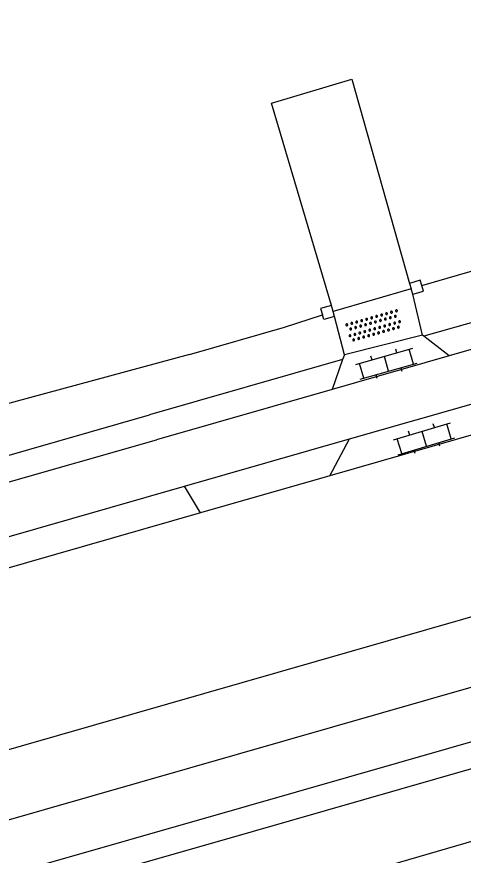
# Model space of a CAD drawing. Extents: x 124000 to 129000, y 395500 to 397503.
# Drawn here: x 128078.27 to 128095.57, y 395768.96 to 395801.43 of the extents above; entities that cross this region are included whole.
import ezdxf

# ---------------------------------------------------------------- set-up
doc = ezdxf.new("R2010")
doc.units = 0
for name, color, linetype in [('gg-afsc-draadraster', 7, 'Continuous'), ('gg-afsc-hekwerk', 7, 'Continuous'), ('gg-afsc-lijn draadraster', 7, 'Continuous'), ('gg-afsc-muur', 7, 'Continuous'), ('gg-knt-onverhard', 7, 'Continuous'), ('gg-knt-verharding', 7, 'Continuous'), ('gt-grn-groengrens', 7, 'Continuous'), ('gt-grn-groengrens NZ', 7, 'Continuous'), ('gt-symb-klinker verharding', 7, 'Continuous'), ('gt-symb-overige verharding', 7, 'Continuous')]:
    doc.layers.add(name, color=color, linetype=linetype)

# ---------------------------------------------------------------- blocks, each defined once
blk = doc.blocks.new('gt0-KL1')
at = {"layer": 'gt-symb-klinker verharding'}
for p, q in [((-0.5, 0.3), (-0.5, 0.45)), ((0.5, 0.3), (0.5, 0.45)), ((-1.15, 0.3), (1.15, 0.3)), ((-1, -0.3), (-1, 0.3)), ((0, -0.3), (0, 0.3)), ((1, -0.3), (1, 0.3)), ((-1.15, -0.3), (1.15, -0.3)), ((-0.5, -0.45), (-0.5, -0.3)), ((0.5, -0.45), (0.5, -0.3))]:
    blk.add_line(p, q, dxfattribs=at)
blk = doc.blocks.new('gt0-OVH')
at = {"layer": 'gt-symb-overige verharding'}
for points in [[(-0.972, 0.298), (-0.967, 0.308), (-0.965, 0.319), (-0.966, 0.33), (-0.971, 0.34), (-0.978, 0.348), (-0.988, 0.353), (-0.999, 0.355), (-1.01, 0.354), (-1.02, 0.349), (-1.028, 0.342), (-1.033, 0.332), (-1.035, 0.321), (-1.034, 0.31), (-1.029, 0.3), (-1.022, 0.292), (-1.012, 0.287), (-1.001, 0.285), (-0.99, 0.286), (-0.98, 0.291)], [(-0.772, 0.298), (-0.767, 0.308), (-0.765, 0.319), (-0.766, 0.33), (-0.771, 0.34), (-0.778, 0.348), (-0.788, 0.353), (-0.799, 0.355), (-0.81, 0.354), (-0.82, 0.349), (-0.828, 0.342), (-0.833, 0.332), (-0.835, 0.321), (-0.834, 0.31), (-0.829, 0.3), (-0.822, 0.292), (-0.812, 0.287), (-0.801, 0.285), (-0.79, 0.286), (-0.78, 0.291)], [(-0.572, 0.298), (-0.567, 0.308), (-0.565, 0.319), (-0.566, 0.33), (-0.571, 0.34), (-0.578, 0.348), (-0.588, 0.353), (-0.599, 0.355), (-0.61, 0.354), (-0.62, 0.349), (-0.628, 0.342), (-0.633, 0.332), (-0.635, 0.321), (-0.634, 0.31), (-0.629, 0.3), (-0.622, 0.292), (-0.612, 0.287), (-0.601, 0.285), (-0.59, 0.286), (-0.58, 0.291)], [(-0.372, 0.298), (-0.367, 0.308), (-0.365, 0.319), (-0.366, 0.33), (-0.371, 0.34), (-0.378, 0.348), (-0.388, 0.353), (-0.399, 0.355), (-0.41, 0.354), (-0.42, 0.349), (-0.428, 0.342), (-0.433, 0.332), (-0.435, 0.321), (-0.434, 0.31), (-0.429, 0.3), (-0.422, 0.292), (-0.412, 0.287), (-0.401, 0.285), (-0.39, 0.286), (-0.38, 0.291)], [(-0.172, 0.298), (-0.167, 0.308), (-0.165, 0.319), (-0.166, 0.33), (-0.171, 0.34), (-0.178, 0.348), (-0.188, 0.353), (-0.199, 0.355), (-0.21, 0.354), (-0.22, 0.349), (-0.228, 0.342), (-0.233, 0.332), (-0.235, 0.321), (-0.234, 0.31), (-0.229, 0.3), (-0.222, 0.292), (-0.212, 0.287), (-0.201, 0.285), (-0.19, 0.286), (-0.18, 0.291)], [(0.028, 0.298), (0.033, 0.308), (0.035, 0.319), (0.034, 0.33), (0.029, 0.34), (0.022, 0.348), (0.012, 0.353), (0.001, 0.355), (-0.01, 0.354), (-0.02, 0.349), (-0.028, 0.342), (-0.033, 0.332), (-0.035, 0.321), (-0.034, 0.31), (-0.029, 0.3), (-0.022, 0.292), (-0.012, 0.287), (-0.001, 0.285), (0.01, 0.286), (0.02, 0.291)], [(0.228, 0.298), (0.233, 0.308), (0.235, 0.319), (0.234, 0.33), (0.229, 0.34), (0.222, 0.348), (0.212, 0.353), (0.201, 0.355), (0.19, 0.354), (0.18, 0.349), (0.172, 0.342), (0.167, 0.332), (0.165, 0.321), (0.166, 0.31), (0.171, 0.3), (0.178, 0.292), (0.188, 0.287), (0.199, 0.285), (0.21, 0.286), (0.22, 0.291)], [(0.428, 0.298), (0.433, 0.308), (0.435, 0.319), (0.434, 0.33), (0.429, 0.34), (0.422, 0.348), (0.412, 0.353), (0.401, 0.355), (0.39, 0.354), (0.38, 0.349), (0.372, 0.342), (0.367, 0.332), (0.365, 0.321), (0.366, 0.31), (0.371, 0.3), (0.378, 0.292), (0.388, 0.287), (0.399, 0.285), (0.41, 0.286), (0.42, 0.291)], [(0.628, 0.298), (0.633, 0.308), (0.635, 0.319), (0.634, 0.33), (0.629, 0.34), (0.622, 0.348), (0.612, 0.353), (0.601, 0.355), (0.59, 0.354), (0.58, 0.349), (0.572, 0.342), (0.567, 0.332), (0.565, 0.321), (0.566, 0.31), (0.571, 0.3), (0.578, 0.292), (0.588, 0.287), (0.599, 0.285), (0.61, 0.286), (0.62, 0.291)], [(0.828, 0.298), (0.833, 0.308), (0.835, 0.319), (0.834, 0.33), (0.829, 0.34), (0.822, 0.348), (0.812, 0.353), (0.801, 0.355), (0.79, 0.354), (0.78, 0.349), (0.772, 0.342), (0.767, 0.332), (0.765, 0.321), (0.766, 0.31), (0.771, 0.3), (0.778, 0.292), (0.788, 0.287), (0.799, 0.285), (0.81, 0.286), (0.82, 0.291)], [(1.028, 0.298), (1.033, 0.308), (1.035, 0.319), (1.034, 0.33), (1.029, 0.34), (1.022, 0.348), (1.012, 0.353), (1.001, 0.355), (0.99, 0.354), (0.98, 0.349), (0.972, 0.342), (0.967, 0.332), (0.965, 0.321), (0.966, 0.31), (0.971, 0.3), (0.978, 0.292), (0.988, 0.287), (0.999, 0.285), (1.01, 0.286), (1.02, 0.291)], [(-0.872, 0.106), (-0.867, 0.116), (-0.865, 0.126), (-0.866, 0.137), (-0.871, 0.147), (-0.878, 0.156), (-0.888, 0.161), (-0.899, 0.163), (-0.91, 0.162), (-0.92, 0.157), (-0.928, 0.15), (-0.933, 0.14), (-0.935, 0.129), (-0.934, 0.118), (-0.929, 0.108), (-0.922, 0.1), (-0.912, 0.095), (-0.901, 0.092), (-0.89, 0.094), (-0.88, 0.098)], [(-0.672, 0.106), (-0.667, 0.116), (-0.665, 0.126), (-0.666, 0.137), (-0.671, 0.147), (-0.678, 0.156), (-0.688, 0.161), (-0.699, 0.163), (-0.71, 0.162), (-0.72, 0.157), (-0.728, 0.15), (-0.733, 0.14), (-0.735, 0.129), (-0.734, 0.118), (-0.729, 0.108), (-0.722, 0.1), (-0.712, 0.095), (-0.701, 0.092), (-0.69, 0.094), (-0.68, 0.098)], [(-0.472, 0.106), (-0.467, 0.116), (-0.465, 0.126), (-0.466, 0.137), (-0.471, 0.147), (-0.478, 0.156), (-0.488, 0.161), (-0.499, 0.163), (-0.51, 0.162), (-0.52, 0.157), (-0.528, 0.15), (-0.533, 0.14), (-0.535, 0.129), (-0.534, 0.118), (-0.529, 0.108), (-0.522, 0.1), (-0.512, 0.095), (-0.501, 0.092), (-0.49, 0.094), (-0.48, 0.098)], [(-0.272, 0.106), (-0.267, 0.116), (-0.265, 0.126), (-0.266, 0.137), (-0.271, 0.147), (-0.278, 0.156), (-0.288, 0.161), (-0.299, 0.163), (-0.31, 0.162), (-0.32, 0.157), (-0.328, 0.15), (-0.333, 0.14), (-0.335, 0.129), (-0.334, 0.118), (-0.329, 0.108), (-0.322, 0.1), (-0.312, 0.095), (-0.301, 0.092), (-0.29, 0.094), (-0.28, 0.098)], [(-0.072, 0.106), (-0.067, 0.116), (-0.065, 0.126), (-0.066, 0.137), (-0.071, 0.147), (-0.078, 0.156), (-0.088, 0.161), (-0.099, 0.163), (-0.11, 0.162), (-0.12, 0.157), (-0.128, 0.15), (-0.133, 0.14), (-0.135, 0.129), (-0.134, 0.118), (-0.129, 0.108), (-0.122, 0.1), (-0.112, 0.095), (-0.101, 0.092), (-0.09, 0.094), (-0.08, 0.098)], [(0.128, 0.106), (0.133, 0.116), (0.135, 0.126), (0.134, 0.137), (0.129, 0.147), (0.122, 0.156), (0.112, 0.161), (0.101, 0.163), (0.09, 0.162), (0.08, 0.157), (0.072, 0.15), (0.067, 0.14), (0.065, 0.129), (0.066, 0.118), (0.071, 0.108), (0.078, 0.1), (0.088, 0.095), (0.099, 0.092), (0.11, 0.094), (0.12, 0.098)], [(0.328, 0.106), (0.333, 0.116), (0.335, 0.126), (0.334, 0.137), (0.329, 0.147), (0.322, 0.156), (0.312, 0.161), (0.301, 0.163), (0.29, 0.162), (0.28, 0.157), (0.272, 0.15), (0.267, 0.14), (0.265, 0.129), (0.266, 0.118), (0.271, 0.108), (0.278, 0.1), (0.288, 0.095), (0.299, 0.092), (0.31, 0.094), (0.32, 0.098)], [(0.528, 0.106), (0.533, 0.116), (0.535, 0.126), (0.534, 0.137), (0.529, 0.147), (0.522, 0.156), (0.512, 0.161), (0.501, 0.163), (0.49, 0.162), (0.48, 0.157), (0.472, 0.15), (0.467, 0.14), (0.465, 0.129), (0.466, 0.118), (0.471, 0.108), (0.478, 0.1), (0.488, 0.095), (0.499, 0.092), (0.51, 0.094), (0.52, 0.098)], [(0.728, 0.106), (0.733, 0.116), (0.735, 0.126), (0.734, 0.137), (0.729, 0.147), (0.722, 0.156), (0.712, 0.161), (0.701, 0.163), (0.69, 0.162), (0.68, 0.157), (0.672, 0.15), (0.667, 0.14), (0.665, 0.129), (0.666, 0.118), (0.671, 0.108), (0.678, 0.1), (0.688, 0.095), (0.699, 0.092), (0.71, 0.094), (0.72, 0.098)], [(0.928, 0.106), (0.933, 0.116), (0.935, 0.126), (0.934, 0.137), (0.929, 0.147), (0.922, 0.156), (0.912, 0.161), (0.901, 0.163), (0.89, 0.162), (0.88, 0.157), (0.872, 0.15), (0.867, 0.14), (0.865, 0.129), (0.866, 0.118), (0.871, 0.108), (0.878, 0.1), (0.888, 0.095), (0.899, 0.092), (0.91, 0.094), (0.92, 0.098)], [(-0.972, -0.142), (-0.967, -0.132), (-0.965, -0.121), (-0.966, -0.11), (-0.971, -0.1), (-0.978, -0.092), (-0.988, -0.087), (-0.999, -0.085), (-1.01, -0.086), (-1.02, -0.091), (-1.028, -0.098), (-1.033, -0.108), (-1.035, -0.119), (-1.034, -0.13), (-1.029, -0.14), (-1.022, -0.148), (-1.012, -0.153), (-1.001, -0.155), (-0.99, -0.154), (-0.98, -0.149)], [(-0.872, -0.334), (-0.867, -0.324), (-0.865, -0.314), (-0.866, -0.303), (-0.871, -0.293), (-0.878, -0.284), (-0.888, -0.279), (-0.899, -0.277), (-0.91, -0.278), (-0.92, -0.283), (-0.928, -0.29), (-0.933, -0.3), (-0.935, -0.311), (-0.934, -0.322), (-0.929, -0.332), (-0.922, -0.34), (-0.912, -0.345), (-0.901, -0.348), (-0.89, -0.346), (-0.88, -0.342)], [(-0.772, -0.142), (-0.767, -0.132), (-0.765, -0.121), (-0.766, -0.11), (-0.771, -0.1), (-0.778, -0.092), (-0.788, -0.087), (-0.799, -0.085), (-0.81, -0.086), (-0.82, -0.091), (-0.828, -0.098), (-0.833, -0.108), (-0.835, -0.119), (-0.834, -0.13), (-0.829, -0.14), (-0.822, -0.148), (-0.812, -0.153), (-0.801, -0.155), (-0.79, -0.154), (-0.78, -0.149)], [(-0.672, -0.334), (-0.667, -0.324), (-0.665, -0.314), (-0.666, -0.303), (-0.671, -0.293), (-0.678, -0.284), (-0.688, -0.279), (-0.699, -0.277), (-0.71, -0.278), (-0.72, -0.283), (-0.728, -0.29), (-0.733, -0.3), (-0.735, -0.311), (-0.734, -0.322), (-0.729, -0.332), (-0.722, -0.34), (-0.712, -0.345), (-0.701, -0.348), (-0.69, -0.346), (-0.68, -0.342)], [(-0.572, -0.142), (-0.567, -0.132), (-0.565, -0.121), (-0.566, -0.11), (-0.571, -0.1), (-0.578, -0.092), (-0.588, -0.087), (-0.599, -0.085), (-0.61, -0.086), (-0.62, -0.091), (-0.628, -0.098), (-0.633, -0.108), (-0.635, -0.119), (-0.634, -0.13), (-0.629, -0.14), (-0.622, -0.148), (-0.612, -0.153), (-0.601, -0.155), (-0.59, -0.154), (-0.58, -0.149)], [(-0.472, -0.334), (-0.467, -0.324), (-0.465, -0.314), (-0.466, -0.303), (-0.471, -0.293), (-0.478, -0.284), (-0.488, -0.279), (-0.499, -0.277), (-0.51, -0.278), (-0.52, -0.283), (-0.528, -0.29), (-0.533, -0.3), (-0.535, -0.311), (-0.534, -0.322), (-0.529, -0.332), (-0.522, -0.34), (-0.512, -0.345), (-0.501, -0.348), (-0.49, -0.346), (-0.48, -0.342)], [(-0.372, -0.142), (-0.367, -0.132), (-0.365, -0.121), (-0.366, -0.11), (-0.371, -0.1), (-0.378, -0.092), (-0.388, -0.087), (-0.399, -0.085), (-0.41, -0.086), (-0.42, -0.091), (-0.428, -0.098), (-0.433, -0.108), (-0.435, -0.119), (-0.434, -0.13), (-0.429, -0.14), (-0.422, -0.148), (-0.412, -0.153), (-0.401, -0.155), (-0.39, -0.154), (-0.38, -0.149)], [(-0.272, -0.334), (-0.267, -0.324), (-0.265, -0.314), (-0.266, -0.303), (-0.271, -0.293), (-0.278, -0.284), (-0.288, -0.279), (-0.299, -0.277), (-0.31, -0.278), (-0.32, -0.283), (-0.328, -0.29), (-0.333, -0.3), (-0.335, -0.311), (-0.334, -0.322), (-0.329, -0.332), (-0.322, -0.34), (-0.312, -0.345), (-0.301, -0.348), (-0.29, -0.346), (-0.28, -0.342)], [(-0.172, -0.142), (-0.167, -0.132), (-0.165, -0.121), (-0.166, -0.11), (-0.171, -0.1), (-0.178, -0.092), (-0.188, -0.087), (-0.199, -0.085), (-0.21, -0.086), (-0.22, -0.091), (-0.228, -0.098), (-0.233, -0.108), (-0.235, -0.119), (-0.234, -0.13), (-0.229, -0.14), (-0.222, -0.148), (-0.212, -0.153), (-0.201, -0.155), (-0.19, -0.154), (-0.18, -0.149)], [(-0.072, -0.334), (-0.067, -0.324), (-0.065, -0.314), (-0.066, -0.303), (-0.071, -0.293), (-0.078, -0.284), (-0.088, -0.279), (-0.099, -0.277), (-0.11, -0.278), (-0.12, -0.283), (-0.128, -0.29), (-0.133, -0.3), (-0.135, -0.311), (-0.134, -0.322), (-0.129, -0.332), (-0.122, -0.34), (-0.112, -0.345), (-0.101, -0.348), (-0.09, -0.346), (-0.08, -0.342)], [(0.028, -0.142), (0.033, -0.132), (0.035, -0.121), (0.034, -0.11), (0.029, -0.1), (0.022, -0.092), (0.012, -0.087), (0.001, -0.085), (-0.01, -0.086), (-0.02, -0.091), (-0.028, -0.098), (-0.033, -0.108), (-0.035, -0.119), (-0.034, -0.13), (-0.029, -0.14), (-0.022, -0.148), (-0.012, -0.153), (-0.001, -0.155), (0.01, -0.154), (0.02, -0.149)], [(0.128, -0.334), (0.133, -0.324), (0.135, -0.314), (0.134, -0.303), (0.129, -0.293), (0.122, -0.284), (0.112, -0.279), (0.101, -0.277), (0.09, -0.278), (0.08, -0.283), (0.072, -0.29), (0.067, -0.3), (0.065, -0.311), (0.066, -0.322), (0.071, -0.332), (0.078, -0.34), (0.088, -0.345), (0.099, -0.348), (0.11, -0.346), (0.12, -0.342)], [(0.228, -0.142), (0.233, -0.132), (0.235, -0.121), (0.234, -0.11), (0.229, -0.1), (0.222, -0.092), (0.212, -0.087), (0.201, -0.085), (0.19, -0.086), (0.18, -0.091), (0.172, -0.098), (0.167, -0.108), (0.165, -0.119), (0.166, -0.13), (0.171, -0.14), (0.178, -0.148), (0.188, -0.153), (0.199, -0.155), (0.21, -0.154), (0.22, -0.149)], [(0.328, -0.334), (0.333, -0.324), (0.335, -0.314), (0.334, -0.303), (0.329, -0.293), (0.322, -0.284), (0.312, -0.279), (0.301, -0.277), (0.29, -0.278), (0.28, -0.283), (0.272, -0.29), (0.267, -0.3), (0.265, -0.311), (0.266, -0.322), (0.271, -0.332), (0.278, -0.34), (0.288, -0.345), (0.299, -0.348), (0.31, -0.346), (0.32, -0.342)], [(0.428, -0.142), (0.433, -0.132), (0.435, -0.121), (0.434, -0.11), (0.429, -0.1), (0.422, -0.092), (0.412, -0.087), (0.401, -0.085), (0.39, -0.086), (0.38, -0.091), (0.372, -0.098), (0.367, -0.108), (0.365, -0.119), (0.366, -0.13), (0.371, -0.14), (0.378, -0.148), (0.388, -0.153), (0.399, -0.155), (0.41, -0.154), (0.42, -0.149)], [(0.528, -0.334), (0.533, -0.324), (0.535, -0.314), (0.534, -0.303), (0.529, -0.293), (0.522, -0.284), (0.512, -0.279), (0.501, -0.277), (0.49, -0.278), (0.48, -0.283), (0.472, -0.29), (0.467, -0.3), (0.465, -0.311), (0.466, -0.322), (0.471, -0.332), (0.478, -0.34), (0.488, -0.345), (0.499, -0.348), (0.51, -0.346), (0.52, -0.342)], [(0.628, -0.142), (0.633, -0.132), (0.635, -0.121), (0.634, -0.11), (0.629, -0.1), (0.622, -0.092), (0.612, -0.087), (0.601, -0.085), (0.59, -0.086), (0.58, -0.091), (0.572, -0.098), (0.567, -0.108), (0.565, -0.119), (0.566, -0.13), (0.571, -0.14), (0.578, -0.148), (0.588, -0.153), (0.599, -0.155), (0.61, -0.154), (0.62, -0.149)], [(0.728, -0.334), (0.733, -0.324), (0.735, -0.314), (0.734, -0.303), (0.729, -0.293), (0.722, -0.284), (0.712, -0.279), (0.701, -0.277), (0.69, -0.278), (0.68, -0.283), (0.672, -0.29), (0.667, -0.3), (0.665, -0.311), (0.666, -0.322), (0.671, -0.332), (0.678, -0.34), (0.688, -0.345), (0.699, -0.348), (0.71, -0.346), (0.72, -0.342)], [(0.828, -0.142), (0.833, -0.132), (0.835, -0.121), (0.834, -0.11), (0.829, -0.1), (0.822, -0.092), (0.812, -0.087), (0.801, -0.085), (0.79, -0.086), (0.78, -0.091), (0.772, -0.098), (0.767, -0.108), (0.765, -0.119), (0.766, -0.13), (0.771, -0.14), (0.778, -0.148), (0.788, -0.153), (0.799, -0.155), (0.81, -0.154), (0.82, -0.149)], [(0.928, -0.334), (0.933, -0.324), (0.935, -0.314), (0.934, -0.303), (0.929, -0.293), (0.922, -0.284), (0.912, -0.279), (0.901, -0.277), (0.89, -0.278), (0.88, -0.283), (0.872, -0.29), (0.867, -0.3), (0.865, -0.311), (0.866, -0.322), (0.871, -0.332), (0.878, -0.34), (0.888, -0.345), (0.899, -0.348), (0.91, -0.346), (0.92, -0.342)], [(1.028, -0.142), (1.033, -0.132), (1.035, -0.121), (1.034, -0.11), (1.029, -0.1), (1.022, -0.092), (1.012, -0.087), (1.001, -0.085), (0.99, -0.086), (0.98, -0.091), (0.972, -0.098), (0.967, -0.108), (0.965, -0.119), (0.966, -0.13), (0.971, -0.14), (0.978, -0.148), (0.988, -0.153), (0.999, -0.155), (1.01, -0.154), (1.02, -0.149)]]:
    blk.add_lwpolyline(points, close=True, dxfattribs=at)

msp = doc.modelspace()

# ---------------------------------------------------------------- linework, layer by layer
at = {"layer": 'gg-afsc-draadraster'}
msp.add_line((128084.959, 395788.351), (128035.949, 395775.096), dxfattribs=at)
at = {"layer": 'gg-afsc-hekwerk'}
for p, q in [((128093.969, 395791.015), (128124.468, 395799.878)), ((128093.549, 395790.893), (128090.536, 395790.009)), ((128093.549, 395790.893), (128090.536, 395790.009))]:
    msp.add_line(p, q, dxfattribs=at)
msp.add_lwpolyline([(128084.959, 395788.351), (128088.642, 395789.407), (128090.113, 395789.881)], dxfattribs=at)
msp.add_lwpolyline([(128084.959, 395788.351), (128088.642, 395789.407), (128090.113, 395789.881)], dxfattribs=at)
at = {"layer": 'gg-afsc-lijn draadraster'}
msp.add_line((128084.959, 395788.351), (128035.949, 395775.096), dxfattribs=at)
at = {"layer": 'gg-afsc-muur'}
for p, q in [((128093.486, 395791.103), (128093.549, 395790.893)), ((128093.613, 395790.682), (128093.549, 395790.893)), ((128090.536, 395790.009), (128090.466, 395790.25)), ((128090.589, 395789.827), (128090.536, 395790.009))]:
    msp.add_line(p, q, dxfattribs=at)
for points in [[(128093.969, 395791.015), (128093.904, 395791.229), (128093.486, 395791.103)], [(128093.613, 395790.682), (128094.031, 395790.808), (128093.969, 395791.015)], [(128090.466, 395790.25), (128090.042, 395790.126), (128090.113, 395789.881)], [(128090.589, 395789.827), (128090.165, 395789.704), (128090.113, 395789.881)]]:
    msp.add_lwpolyline(points, dxfattribs=at)
at = {"layer": 'gg-knt-onverhard'}
for p, q in [((128093.989, 395789.1), (128093.613, 395790.682)), ((128090.965, 395788.343), (128090.589, 395789.827))]:
    msp.add_line(p, q, dxfattribs=at)
msp.add_lwpolyline([(128090.466, 395790.25), (128088.146, 395798.085), (128091.253, 395799.005), (128093.486, 395791.103)], dxfattribs=at)
at = {"layer": 'gg-knt-verharding'}
for p, q in [((128125.236, 395796.941), (128095.025, 395788.296)), ((128093.989, 395789.1), (128090.965, 395788.343)), ((128094.046, 395789.056), (128093.989, 395789.1)), ((128095.025, 395788.296), (128094.046, 395789.056)), ((128095.025, 395788.296), (128090.487, 395786.997)), ((128090.965, 395788.343), (128090.898, 395788.155)), ((128090.898, 395788.155), (128090.487, 395786.997)), ((128090.487, 395786.997), (128083.685, 395785.051)), ((128091.167, 395785.086), (128096.898, 395786.726)), ((128098.108, 395785.865), (128090.396, 395783.652)), ((128037.385, 395771.803), (128083.685, 395785.051)), ((128084.767, 395783.255), (128091.167, 395785.086)), ((128090.396, 395783.652), (128091.167, 395785.086)), ((128090.396, 395783.652), (128085.384, 395782.214)), ((128038.839, 395770.117), (128084.767, 395783.255)), ((128085.384, 395782.214), (128039.925, 395769.174))]:
    msp.add_line(p, q, dxfattribs=at)
for points in [[(128239.964, 395819.846), (128175.59, 395801.04), (128045.514, 395763.746)], [(128046.077, 395761.21), (128121.927, 395782.926), (128136.973, 395787.254), (128171.309, 395797.055), (128204.975, 395806.856), (128239.102, 395817.027), (128240.662, 395817.511)], [(128136.333, 395784.951), (128122.496, 395780.969), (128087.155, 395770.844), (128060.047, 395763.111)]]:
    msp.add_lwpolyline(points, dxfattribs=at)
at = {"layer": 'gt-grn-groengrens'}
for p, q in [((128125.299, 395797.999), (128094.046, 395789.056)), ((128085.384, 395782.214), (128084.767, 395783.255))]:
    msp.add_line(p, q, dxfattribs=at)
msp.add_lwpolyline([(128060.854, 395759.183), (128062.174, 395759.574), (128064.721, 395760.304), (128068.441, 395761.415), (128079.842, 395764.775), (128083.264, 395765.769), (128090.226, 395767.853), (128100.753, 395770.915), (128105.907, 395772.469), (128133.31, 395780.573), (128133.596, 395779.599)], dxfattribs=at)
at = {"layer": 'gt-grn-groengrens NZ'}
for p in [(128090.898, 395788.155), (128036.936, 395772.715)]:
    msp.add_line(p, (128083.41, 395786.012), dxfattribs=at)
msp.add_lwpolyline([(128136.585, 395783.983), (128122.772, 395780.008), (128087.43, 395769.883), (128060.254, 395762.13)], dxfattribs=at)

# ---------------------------------------------------------------- block references
at = {"layer": 'gt-symb-klinker verharding'}
for p, rotation in [((128092.6, 395787.99), 15.787947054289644), ((128094.062, 395785.087), 16.622396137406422)]:
    msp.add_blockref('gt0-KL1', p, dxfattribs=dict(at, rotation=rotation))
at = {"layer": 'gt-symb-overige verharding', "rotation": 15.787947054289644}
msp.add_blockref('gt0-OVH', (128092.11, 395789.462), dxfattribs=at)

doc.saveas('drawing.dxf')
